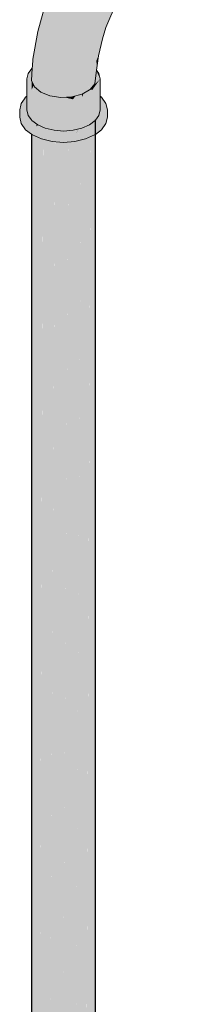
# Model space of a CAD drawing. Header units: millimetres. Extents: x 2 to 902, y -447 to 199.
# Tile 1045 of 1056: x 147.033 to 147.367, y 33.962 to 35.831. Entities that reach past the tile are written whole.
import ezdxf

# ---------------------------------------------------------------- set-up
doc = ezdxf.new("R2010")
doc.units = ezdxf.units.MM
doc.header["$MEASUREMENT"] = 0
doc.layers.add('AF-Condutos', color=4, linetype='Continuous', lineweight=25)
doc.layers.add('AF-Conexões', color=9, linetype='Continuous', lineweight=18)

msp = doc.modelspace()

# ---------------------------------------------------------------- hatches: boundary and pattern name
at = {"layer": 'AF-Condutos', "linetype": 'Continuous'}
for points in [[(147.177, 31.5029), (147.177, 31.5033), (147.177, 35.6405), (147.168, 31.5096), (147.1754, 31.504), (147.168, 31.5096), (147.168, 31.5073), (147.1679, 31.4508), (147.177, 31.4645)], [(147.0555, 31.5024), (147.0554, 31.4682), (147.062, 31.454), (147.078, 31.4426), (147.1007, 31.4359), (147.1007, 31.5364), (147.1007, 31.5726), (147.1007, 35.6119), (147.0785, 31.5417), (147.0784, 31.5197), (147.0784, 31.5415), (147.078, 31.541), (147.078, 31.5194), (147.078, 31.541), (147.0784, 31.5415), (147.078, 35.6186), (147.0622, 31.519), (147.0622, 31.5075), (147.0622, 31.5189), (147.062, 35.63), (147.062, 31.5186), (147.062, 31.5073), (147.062, 31.5186), (147.062, 35.63), (147.0555, 31.5095)], [(147.0554, 35.6131), (147.0554, 31.4682), (147.062, 35.6088), (147.0617, 35.6103), (147.0577, 35.6121), (147.0554, 35.6138)], [(147.1261, 31.4351), (147.1499, 31.4404), (147.1499, 35.6164)], [(147.1502, 31.5152), (147.1499, 31.4404), (147.1679, 31.4508), (147.1679, 31.5074), (147.1679, 31.5097), (147.1679, 35.6268), (147.1503, 31.523)], [(147.1754, 35.612), (147.1679, 35.6087), (147.1679, 35.6064), (147.1679, 31.4508), (147.177, 35.6127), (147.177, 35.6132)], [(147.062, 35.6088), (147.062, 35.6101), (147.0617, 35.6103)], [(147.062, 35.6075), (147.0622, 31.5075), (147.0779, 35.6031), (147.0779, 35.6037), (147.0775, 35.6038), (147.0749, 35.6044), (147.062, 35.6101)], [(147.078, 35.6009), (147.0784, 31.5197), (147.1006, 35.5983), (147.1006, 35.5992), (147.0995, 35.5993), (147.095, 35.5996), (147.078, 35.6037)], [(147.1007, 31.4359), (147.1261, 31.4351), (147.1261, 35.6111)], [(147.126, 35.5972), (147.1261, 35.5987), (147.1165, 35.598), (147.1007, 35.5992), (147.1007, 35.5967), (147.1007, 31.4359)], [(147.1381, 35.5996), (147.1261, 35.5987), (147.1261, 35.5968), (147.1261, 31.4351), (147.1498, 35.6005), (147.1498, 35.6024)], [(147.1678, 35.6067), (147.1678, 35.6087), (147.1582, 35.6044), (147.1499, 35.6024), (147.1499, 35.6007), (147.1499, 31.4404)]]:
    msp.add_hatch(color=151, dxfattribs=at).paths.add_polyline_path(points)
at = {"layer": 'AF-Conexões', "linetype": 'Continuous'}
for points in [[(147.2764, 36.119), (147.276, 36.1188), (147.2623, 36.1097), (147.2227, 36.0762), (147.1949, 36.0478), (147.1711, 36.0193), (147.1489, 35.9887), (147.1158, 35.9309), (147.1442, 35.9783), (147.1158, 35.9309), (147.0953, 35.8912), (147.0781, 35.8454), (147.0677, 35.8087), (147.0581, 35.7561), (147.0573, 35.7424), (147.0571, 35.7396), (147.0589, 35.7422), (147.0599, 35.7435), (147.061, 35.7451), (147.0599, 35.7435), (147.0589, 35.7422), (147.0571, 35.7396), (147.0571, 35.7391), (147.0556, 35.7154), (147.0609, 35.742), (147.0613, 35.7442), (147.0616, 35.746), (147.0613, 35.7442), (147.0609, 35.742), (147.0613, 35.7423), (147.0609, 35.742), (147.0556, 35.7154), (147.0611, 35.7035), (147.0623, 35.743), (147.0761, 35.7326), (147.0633, 35.7438), (147.0623, 35.7446), (147.0624, 35.747), (147.0625, 35.7503), (147.0693, 35.7992), (147.0839, 35.8554), (147.0693, 35.7992), (147.0625, 35.7503), (147.0779, 35.7965), (147.0877, 35.8404), (147.1012, 35.885), (147.1252, 35.9257), (147.1477, 35.9675), (147.1702, 36.0093), (147.2041, 36.0543), (147.1702, 36.0093), (147.2033, 36.0424), (147.2309, 36.078), (147.2033, 36.0424), (147.1702, 36.0093), (147.1477, 35.9675), (147.1252, 35.9257), (147.1012, 35.885), (147.0877, 35.8404), (147.0779, 35.7965), (147.0625, 35.7503), (147.0623, 35.7446), (147.0633, 35.7438), (147.066, 35.7458), (147.0657, 35.7461), (147.066, 35.7458), (147.0674, 35.7468), (147.0736, 35.7516), (147.0674, 35.7468), (147.066, 35.7458), (147.0633, 35.7438), (147.0761, 35.7326), (147.0794, 35.7522), (147.0802, 35.7565), (147.0794, 35.7522), (147.0993, 35.7291), (147.0892, 35.7565), (147.0873, 35.7618), (147.083, 35.7734), (147.0939, 35.8152), (147.1086, 35.8572), (147.1269, 35.899), (147.1484, 35.9396), (147.1729, 35.9786), (147.1999, 36.0153), (147.229, 36.0491), (147.1999, 36.0153), (147.1729, 35.9786), (147.1484, 35.9396), (147.1269, 35.899), (147.1086, 35.8572), (147.0939, 35.8152), (147.083, 35.7734), (147.0993, 35.7291), (147.0985, 35.7846), (147.117, 35.8233), (147.128, 35.8704), (147.117, 35.8233), (147.0985, 35.7846), (147.0993, 35.7291), (147.0794, 35.7522), (147.0761, 35.7326), (147.0623, 35.743), (147.0611, 35.7035), (147.0733, 35.6935), (147.0719, 35.6946), (147.0642, 35.701), (147.059, 35.6993), (147.0626, 35.7005), (147.0642, 35.701), (147.0631, 35.7019), (147.0611, 35.7035), (147.0599, 35.7061), (147.0594, 35.705), (147.0571, 35.7), (147.0563, 35.6984), (147.0684, 35.6955), (147.0563, 35.6984), (147.0719, 35.6894), (147.076, 35.6887), (147.0719, 35.6894), (147.0818, 35.6837), (147.0774, 35.6885), (147.0727, 35.6937), (147.0774, 35.6885), (147.0796, 35.6882), (147.0774, 35.6885), (147.0818, 35.6837), (147.0855, 35.6834), (147.0798, 35.6881), (147.0855, 35.6834), (147.0967, 35.6825), (147.0995, 35.6827), (147.0967, 35.6825), (147.1013, 35.6822), (147.1, 35.6827), (147.1013, 35.6822), (147.1345, 35.6797), (147.118, 35.6836), (147.0719, 35.6946), (147.1001, 35.6827), (147.0915, 35.6863), (147.0907, 35.6864), (147.1113, 35.6833), (147.1325, 35.6843), (147.1206, 35.7331), (147.1139, 35.7735), (147.1206, 35.7331), (147.1325, 35.6843), (147.1517, 35.6895), (147.1413, 35.7275), (147.1365, 35.7642), (147.1309, 35.8049), (147.1431, 35.8605), (147.1541, 35.909), (147.1754, 35.9514), (147.1541, 35.909), (147.1431, 35.8605), (147.1309, 35.8049), (147.1365, 35.7642), (147.1413, 35.7275), (147.1517, 35.6895), (147.1593, 35.7197), (147.1668, 35.6982), (147.1758, 35.7094), (147.1732, 35.7386), (147.1616, 35.7541), (147.1502, 35.8038), (147.161, 35.8564), (147.171, 35.8934), (147.1995, 35.9378), (147.2092, 35.9866), (147.2319, 36.0258), (147.2092, 35.9866), (147.1995, 35.9378), (147.171, 35.8934), (147.161, 35.8564), (147.1502, 35.8038), (147.1616, 35.7541), (147.1732, 35.7386), (147.1777, 35.75), (147.1826, 35.7625), (147.1824, 35.7665), (147.1818, 35.7815), (147.1748, 35.8026), (147.1688, 35.834), (147.1748, 35.8026), (147.1818, 35.7815), (147.1905, 35.8156), (147.1973, 35.8466), (147.1831, 35.8712), (147.1973, 35.8466), (147.2106, 35.8827), (147.2108, 35.9077), (147.2106, 35.8827), (147.1973, 35.8466), (147.1905, 35.8156), (147.1967, 35.8164), (147.2181, 35.8662), (147.241, 35.9068), (147.2245, 35.8875), (147.2528, 35.9276), (147.2548, 35.9304), (147.2541, 35.93), (147.2329, 35.9155), (147.2348, 35.9497), (147.2424, 35.9808), (147.244, 36.0078), (147.2424, 35.9808), (147.2348, 35.9497), (147.2329, 35.9155), (147.2548, 35.9304), (147.2245, 35.8875), (147.241, 35.9068), (147.2676, 35.9447), (147.2793, 35.9634), (147.2655, 35.9605), (147.265, 35.981), (147.2655, 35.9605), (147.2793, 35.9634), (147.2676, 35.9447), (147.2956, 35.9765), (147.302, 35.9924), (147.2999, 36.012), (147.2723, 36.01), (147.2999, 36.012), (147.302, 35.9924), (147.2956, 35.9765), (147.3281, 36.0062), (147.337, 36.0202), (147.3615, 36.0311), (147.3667, 36.0445), (147.3359, 36.035), (147.3667, 36.0618), (147.3197, 36.0462), (147.2902, 36.0406), (147.3197, 36.0462), (147.3667, 36.0618), (147.3615, 36.0811), (147.3244, 36.0738), (147.3063, 36.0875), (147.2746, 36.0528), (147.2576, 36.0605), (147.2687, 36.0555), (147.2701, 36.0675), (147.2687, 36.0555), (147.2746, 36.0528), (147.3063, 36.0875), (147.2718, 36.0815), (147.3063, 36.0875), (147.2916, 36.1058), (147.2729, 36.0903), (147.2597, 36.0794), (147.2696, 36.1089), (147.2642, 36.0926), (147.2597, 36.0794), (147.2729, 36.0903), (147.2751, 36.1081), (147.2714, 36.1087), (147.2751, 36.1081), (147.2756, 36.1126), (147.2723, 36.1105), (147.2728, 36.1116), (147.2755, 36.1176), (147.2728, 36.1116), (147.2723, 36.1105), (147.2756, 36.1126), (147.2758, 36.1143), (147.2756, 36.1126), (147.2751, 36.1081), (147.2729, 36.0903), (147.2916, 36.1058), (147.3063, 36.0875), (147.3244, 36.0738), (147.3615, 36.0811), (147.3519, 36.1), (147.3389, 36.1162), (147.3241, 36.1278), (147.3092, 36.1333), (147.2962, 36.1321)], [(147.1826, 35.7625), (147.1905, 35.7948), (147.1967, 35.8164), (147.1818, 35.7815)], [(147.1839, 35.7866), (147.1958, 35.8163), (147.1905, 35.8156), (147.182, 35.7823), (147.1818, 35.7815), (147.1946, 35.8116), (147.1946, 35.8117), (147.1958, 35.8163)], [(147.1967, 35.8164), (147.1958, 35.8163), (147.1946, 35.8116)], [(147.1826, 35.7625), (147.1785, 35.752), (147.1802, 35.7442)], [(147.1758, 35.7094), (147.1791, 35.7353), (147.1802, 35.7442), (147.1792, 35.7488), (147.1787, 35.7466), (147.1792, 35.7488), (147.1785, 35.752), (147.1779, 35.7437), (147.1776, 35.7375), (147.1779, 35.7437), (147.1767, 35.7386), (147.1779, 35.7437), (147.1785, 35.752), (147.1745, 35.7418), (147.1749, 35.7313), (147.1745, 35.7418), (147.1732, 35.7386), (147.1741, 35.7282)], [(147.0483, 35.6866), (147.0482, 35.689), (147.047, 35.7185), (147.047, 35.6873), (147.047, 35.6856), (147.047, 35.6596), (147.0494, 35.6493), (147.0554, 35.6919), (147.0563, 35.6984), (147.0556, 35.6993), (147.0537, 35.6966), (147.0494, 35.6906), (147.0494, 35.6874), (147.0494, 35.6906), (147.0537, 35.6966), (147.0556, 35.6993), (147.0494, 35.7081), (147.0484, 35.6893), (147.0494, 35.7081), (147.0563, 35.6984), (147.0493, 35.7288), (147.047, 35.7185), (147.0482, 35.689)], [(147.0563, 35.7385), (147.0493, 35.7288), (147.0549, 35.7043), (147.0563, 35.6984), (147.0563, 35.7267), (147.0568, 35.7344), (147.0571, 35.739)], [(147.185, 35.7208), (147.1789, 35.7339), (147.1759, 35.7098), (147.1758, 35.7094), (147.1706, 35.7029), (147.1756, 35.7079), (147.1861, 35.7185)], [(147.1791, 35.7353), (147.1789, 35.7339), (147.1861, 35.7185), (147.1837, 35.7288)], [(147.185, 35.6864), (147.1848, 35.6895), (147.1837, 35.7081), (147.1837, 35.69), (147.1837, 35.7081), (147.182, 35.6908), (147.182, 35.6907), (147.1837, 35.6874), (147.182, 35.6907), (147.182, 35.6908), (147.1818, 35.6889), (147.1818, 35.6888), (147.1818, 35.6889), (147.177, 35.6419), (147.1768, 35.6396), (147.177, 35.6399), (147.1837, 35.6492), (147.1861, 35.6596), (147.1861, 35.6856), (147.1861, 35.6889), (147.1861, 35.7185), (147.1851, 35.6894), (147.1861, 35.7185), (147.1708, 35.6971), (147.1681, 35.699), (147.1677, 35.6993), (147.168, 35.6989), (147.1677, 35.6993), (147.1672, 35.6988), (147.1668, 35.6982), (147.1672, 35.6984), (147.1674, 35.6986), (147.1672, 35.6984), (147.17, 35.696), (147.1672, 35.6984), (147.1668, 35.6982), (147.1658, 35.7009), (147.1593, 35.7197), (147.1563, 35.708), (147.155, 35.7027), (147.1517, 35.6895), (147.1661, 35.6978), (147.1657, 35.6976), (147.1663, 35.6977), (147.1657, 35.6976), (147.1646, 35.697), (147.1549, 35.6914), (147.1513, 35.6837), (147.1657, 35.6968), (147.1513, 35.6837), (147.1571, 35.6862), (147.1657, 35.69), (147.167, 35.6974), (147.1657, 35.69), (147.1712, 35.6955), (147.172, 35.6963), (147.1712, 35.6955), (147.1657, 35.69), (147.1723, 35.695), (147.1657, 35.69), (147.1513, 35.6837), (147.1515, 35.6895), (147.1392, 35.6862), (147.1345, 35.6797), (147.0818, 35.6837), (147.0563, 35.6984), (147.0674, 35.69), (147.0601, 35.6955), (147.0563, 35.6984), (147.0563, 35.6926), (147.0563, 35.6984), (147.0562, 35.6926), (147.0554, 35.6408), (147.0563, 35.6396), (147.0674, 35.6312), (147.0818, 35.6249), (147.0985, 35.6797), (147.1166, 35.6783), (147.0985, 35.6797), (147.0818, 35.6249), (147.0985, 35.6209), (147.1166, 35.6195), (147.1034, 35.6205), (147.1021, 35.6206), (147.092, 35.6203), (147.1038, 35.6185), (147.1166, 35.6165), (147.1279, 35.6186), (147.1259, 35.6188), (147.1279, 35.6186), (147.1438, 35.6216), (147.1439, 35.6216), (147.1441, 35.6216), (147.1442, 35.6217), (147.1454, 35.6234), (147.1452, 35.6234), (147.1386, 35.6218), (147.1369, 35.6214), (147.1345, 35.6209), (147.1513, 35.6249), (147.1657, 35.6312), (147.1768, 35.6396), (147.1768, 35.6926), (147.176, 35.6933), (147.1729, 35.6948), (147.176, 35.6933), (147.1754, 35.6936), (147.173, 35.6955), (147.1754, 35.6936), (147.176, 35.6933), (147.176, 35.6934), (147.176, 35.6933), (147.1768, 35.6926), (147.1768, 35.6396), (147.1818, 35.6889), (147.1768, 35.693), (147.1818, 35.6889), (147.1804, 35.6914), (147.1768, 35.6984), (147.1804, 35.6914), (147.1818, 35.6889), (147.182, 35.6908), (147.1837, 35.7081), (147.1848, 35.6895)], [(147.0563, 35.6984), (147.0599, 35.7061), (147.0563, 35.7139)], [(147.1706, 35.7029), (147.1678, 35.6994), (147.1677, 35.6993), (147.1681, 35.699), (147.1683, 35.6991), (147.1681, 35.699), (147.1708, 35.6971), (147.175, 35.703), (147.1861, 35.7185)], [(147.0494, 35.6493), (147.0554, 35.6408), (147.0563, 35.6984), (147.0554, 35.692)], [(147.1544, 35.6902), (147.1549, 35.6914), (147.1523, 35.6899), (147.1517, 35.6895), (147.1523, 35.6897), (147.1517, 35.6895), (147.1515, 35.6895), (147.1515, 35.6894), (147.1513, 35.6837)], [(147.047, 35.6856), (147.0444, 35.6837), (147.0422, 35.6806), (147.0361, 35.6721), (147.0354, 35.6688), (147.0333, 35.6596), (147.0368, 35.6668), (147.0333, 35.6596), (147.0333, 35.646), (147.0361, 35.6336), (147.0361, 35.6472), (147.0361, 35.6336), (147.0444, 35.622), (147.0554, 35.6138), (147.0554, 35.625), (147.0554, 35.6138), (147.0577, 35.6121), (147.0749, 35.6044), (147.095, 35.5996), (147.1165, 35.6116), (147.095, 35.6132), (147.1165, 35.6116), (147.0749, 35.618), (147.1165, 35.6116), (147.095, 35.5996), (147.1165, 35.598), (147.1381, 35.5996), (147.1582, 35.6044), (147.1754, 35.612), (147.177, 35.6132), (147.177, 35.6149), (147.177, 35.6132), (147.1887, 35.622), (147.1887, 35.6356), (147.177, 35.6268), (147.1887, 35.6356), (147.1887, 35.622), (147.197, 35.6336), (147.1998, 35.646), (147.1998, 35.6596), (147.197, 35.6721), (147.1887, 35.6837), (147.197, 35.6472), (147.177, 35.6272), (147.1754, 35.6256), (147.177, 35.6272), (147.197, 35.6472), (147.177, 35.6322), (147.1582, 35.618), (147.1381, 35.6132), (147.0577, 35.6257), (147.0642, 35.6285), (147.0644, 35.629), (147.0637, 35.6292), (147.0619, 35.6296), (147.0637, 35.6292), (147.0644, 35.629), (147.066, 35.6318), (147.0628, 35.6305), (147.0611, 35.6298), (147.0554, 35.6274), (147.0444, 35.6356), (147.0376, 35.6657), (147.0426, 35.6786), (147.0376, 35.6657), (147.0444, 35.6356), (147.0463, 35.6535), (147.044, 35.6567), (147.0463, 35.6535), (147.0437, 35.6742), (147.0463, 35.6535), (147.0444, 35.6356), (147.047, 35.6468), (147.048, 35.6512), (147.047, 35.6526), (147.048, 35.6512), (147.0469, 35.6466), (147.0501, 35.6442), (147.0469, 35.6466), (147.0456, 35.6409), (147.0444, 35.6356), (147.048, 35.6329), (147.0554, 35.6274), (147.0541, 35.6315), (147.0554, 35.6274), (147.0554, 35.6312), (147.0519, 35.6381), (147.0501, 35.6389), (147.0515, 35.6397), (147.0506, 35.6439), (147.0515, 35.6397), (147.0518, 35.6429), (147.0515, 35.6397), (147.0541, 35.6412), (147.0501, 35.6389), (147.0519, 35.6381), (147.0554, 35.6312), (147.0554, 35.6274), (147.0611, 35.6298), (147.0557, 35.6311), (147.0554, 35.6365), (147.0557, 35.6311), (147.0611, 35.6298), (147.0628, 35.6305), (147.0561, 35.6363), (147.0628, 35.6305), (147.066, 35.6319), (147.0599, 35.6346), (147.066, 35.6319), (147.1861, 35.6828), (147.0563, 35.6396), (147.0554, 35.6393), (147.0561, 35.6397), (147.0554, 35.6402), (147.0551, 35.6405), (147.0554, 35.6402), (147.0561, 35.6397), (147.0562, 35.6397), (147.0554, 35.6408), (147.0548, 35.6416), (147.052, 35.6455), (147.0494, 35.6493), (147.0484, 35.6533), (147.047, 35.6596), (147.047, 35.6788), (147.047, 35.683)], [(147.1416, 35.6848), (147.1325, 35.6843), (147.1282, 35.6832), (147.0554, 35.6393), (147.0773, 35.6466), (147.0791, 35.6476)], [(147.1392, 35.6862), (147.1325, 35.6843), (147.118, 35.6836), (147.1242, 35.6821), (147.1345, 35.6797), (147.1381, 35.6846)], [(147.1887, 35.6837), (147.1861, 35.6826), (147.1861, 35.6826), (147.1861, 35.6801), (147.1861, 35.6782), (147.1861, 35.6724), (147.1861, 35.6596), (147.1837, 35.6492), (147.1818, 35.6465), (147.1814, 35.643), (147.1818, 35.6465), (147.1796, 35.6434), (147.1791, 35.6428), (147.177, 35.6399), (147.1768, 35.6396), (147.177, 35.6397), (147.1788, 35.6411), (147.1791, 35.6413), (147.1804, 35.6423), (147.1791, 35.6413), (147.1788, 35.6411), (147.1781, 35.6367), (147.1786, 35.637), (147.1804, 35.6377), (147.1808, 35.6379), (147.1804, 35.6377), (147.1786, 35.637), (147.1781, 35.6367), (147.1788, 35.6411), (147.177, 35.6397), (147.1768, 35.6396), (147.1769, 35.6362), (147.177, 35.6363), (147.1769, 35.6362), (147.1768, 35.6396), (147.1767, 35.6395), (147.1657, 35.6312), (147.172, 35.634), (147.1731, 35.6345), (147.1732, 35.6346), (147.1731, 35.6345), (147.172, 35.634), (147.1657, 35.6312), (147.164, 35.6305), (147.1636, 35.6296), (147.1582, 35.618), (147.165, 35.6231), (147.177, 35.6322), (147.1779, 35.6366), (147.177, 35.6322), (147.1804, 35.6347), (147.1812, 35.6381), (147.1825, 35.6439), (147.1812, 35.6381), (147.1854, 35.64), (147.1859, 35.6402), (147.1846, 35.6455), (147.1859, 35.6402), (147.1854, 35.64), (147.1812, 35.6381), (147.1804, 35.6347), (147.1861, 35.639), (147.1861, 35.6403), (147.1861, 35.6466), (147.1861, 35.6526), (147.1861, 35.6466), (147.1861, 35.6403), (147.1861, 35.639), (147.1862, 35.6403), (147.1866, 35.6469), (147.1862, 35.6403), (147.1861, 35.639), (147.1902, 35.6421), (147.197, 35.6472), (147.1916, 35.6507), (147.187, 35.6537), (147.1877, 35.6665), (147.187, 35.6537), (147.1916, 35.6507), (147.1943, 35.6527), (147.1911, 35.6595), (147.1943, 35.6527), (147.1916, 35.6507), (147.197, 35.6472), (147.1955, 35.6537), (147.1934, 35.6628), (147.1901, 35.6772)], [(147.1887, 35.6837), (147.1861, 35.6856), (147.1861, 35.6852), (147.1861, 35.6828), (147.1861, 35.6826)], [(147.0688, 35.6306), (147.0649, 35.6289), (147.0577, 35.6257), (147.0791, 35.6223), (147.092, 35.6203), (147.0892, 35.6216), (147.092, 35.6203), (147.0999, 35.6205), (147.1019, 35.6206), (147.1013, 35.6206), (147.0997, 35.6206), (147.1013, 35.6206), (147.0985, 35.6209), (147.0895, 35.6215), (147.0985, 35.6209), (147.0836, 35.6244), (147.0835, 35.6245), (147.0826, 35.6245), (147.0829, 35.6246), (147.0818, 35.6249)], [(147.0664, 35.632), (147.066, 35.6318), (147.0645, 35.629), (147.0642, 35.6285), (147.0649, 35.6289), (147.0684, 35.6304), (147.0688, 35.6306), (147.0674, 35.6312), (147.0664, 35.632), (147.0662, 35.6318)], [(147.0999, 35.6205), (147.1021, 35.6206), (147.1019, 35.6206)], [(147.1439, 35.6216), (147.1279, 35.6186), (147.1166, 35.6165), (147.1284, 35.6147), (147.1381, 35.6132), (147.1359, 35.618), (147.1381, 35.6132), (147.1412, 35.6176)], [(147.164, 35.6305), (147.1637, 35.6304), (147.1513, 35.6249), (147.1455, 35.6235), (147.1454, 35.6234), (147.1442, 35.6217), (147.1381, 35.6132), (147.1591, 35.6267), (147.153, 35.6253), (147.1591, 35.6267), (147.1381, 35.6132), (147.1434, 35.6145), (147.1582, 35.618), (147.16, 35.6269), (147.1633, 35.6294), (147.16, 35.6269), (147.1625, 35.6275), (147.16, 35.6269), (147.1582, 35.618), (147.1626, 35.6276), (147.1636, 35.6296)], [(147.1413, 35.6176), (147.1441, 35.6216), (147.1439, 35.6216), (147.1412, 35.6176), (147.1381, 35.6132)]]:
    msp.add_hatch(color=161, dxfattribs=at).paths.add_polyline_path(points)

# ---------------------------------------------------------------- linework, layer by layer
at = {"layer": 'AF-Condutos'}
for p, q in [((147.177, 31.5033), (147.177, 35.6405)), ((147.0554, 35.6138), (147.0554, 35.6131)), ((147.0554, 35.6131), (147.0554, 31.4682))]:
    msp.add_line(p, q, dxfattribs=at)
at = {"layer": 'AF-Conexões'}
for p, q in [((147.1967, 35.8164), (147.2181, 35.8662)), ((147.0781, 35.8454), (147.0677, 35.8087)), ((147.0677, 35.8087), (147.0581, 35.7561)), ((147.1905, 35.7948), (147.1967, 35.8164)), ((147.1826, 35.7625), (147.1905, 35.7948)), ((147.1802, 35.7442), (147.1826, 35.7625)), ((147.0581, 35.7561), (147.0573, 35.7424)), ((147.1791, 35.7353), (147.1802, 35.7442)), ((147.0493, 35.7288), (147.047, 35.7185)), ((147.0563, 35.7385), (147.0493, 35.7288)), ((147.0571, 35.7391), (147.0556, 35.7154)), ((147.0573, 35.7424), (147.0571, 35.7396)), ((147.0571, 35.7396), (147.0571, 35.7391)), ((147.1758, 35.7094), (147.1791, 35.7353)), ((147.1837, 35.7288), (147.1791, 35.7353)), ((147.1861, 35.7185), (147.1837, 35.7288)), ((147.047, 35.7185), (147.047, 35.6873)), ((147.0556, 35.7154), (147.0611, 35.7035)), ((147.1668, 35.6982), (147.1758, 35.7094)), ((147.1861, 35.6889), (147.1861, 35.7185)), ((147.047, 35.6873), (147.047, 35.6856)), ((147.0611, 35.7035), (147.0733, 35.6935)), ((147.0733, 35.6935), (147.0907, 35.6864)), ((147.1325, 35.6843), (147.1517, 35.6895)), ((147.1517, 35.6895), (147.1661, 35.6978)), ((147.1661, 35.6978), (147.1668, 35.6982)), ((147.1861, 35.6856), (147.1861, 35.6889)), ((147.0354, 35.6688), (147.0333, 35.6596)), ((147.0361, 35.6721), (147.0354, 35.6688)), ((147.0422, 35.6806), (147.0361, 35.6721)), ((147.0444, 35.6837), (147.0422, 35.6806)), ((147.047, 35.6856), (147.0444, 35.6837)), ((147.047, 35.6856), (147.047, 35.6596)), ((147.0907, 35.6864), (147.1113, 35.6833)), ((147.1113, 35.6833), (147.1325, 35.6843)), ((147.1861, 35.6596), (147.1861, 35.6856)), ((147.1887, 35.6837), (147.1861, 35.6856)), ((147.197, 35.6721), (147.1887, 35.6837)), ((147.1998, 35.6596), (147.197, 35.6721)), ((147.0333, 35.6596), (147.0333, 35.646)), ((147.047, 35.6596), (147.0494, 35.6493)), ((147.0494, 35.6493), (147.0554, 35.6408)), ((147.177, 35.6399), (147.1837, 35.6492)), ((147.1837, 35.6492), (147.1861, 35.6596)), ((147.1998, 35.646), (147.1998, 35.6596)), ((147.0333, 35.646), (147.0361, 35.6336)), ((147.0361, 35.6336), (147.0444, 35.622)), ((147.0554, 35.6408), (147.0563, 35.6396)), ((147.0563, 35.6396), (147.0674, 35.6312)), ((147.0674, 35.6312), (147.0818, 35.6249)), ((147.1513, 35.6249), (147.1657, 35.6312)), ((147.1657, 35.6312), (147.1768, 35.6396)), ((147.1768, 35.6396), (147.177, 35.6399)), ((147.1887, 35.622), (147.197, 35.6336)), ((147.197, 35.6336), (147.1998, 35.646)), ((147.0444, 35.622), (147.0554, 35.6138)), ((147.0554, 35.6138), (147.0577, 35.6121)), ((147.0577, 35.6121), (147.0749, 35.6044)), ((147.0818, 35.6249), (147.0985, 35.6209)), ((147.0985, 35.6209), (147.1166, 35.6195)), ((147.1166, 35.6195), (147.1345, 35.6209)), ((147.1345, 35.6209), (147.1513, 35.6249)), ((147.1582, 35.6044), (147.1754, 35.612)), ((147.1754, 35.612), (147.177, 35.6132)), ((147.177, 35.6132), (147.1887, 35.622)), ((147.0749, 35.6044), (147.095, 35.5996)), ((147.095, 35.5996), (147.1165, 35.598)), ((147.1165, 35.598), (147.1381, 35.5996)), ((147.1381, 35.5996), (147.1582, 35.6044))]:
    msp.add_line(p, q, dxfattribs=at)

doc.saveas('drawing.dxf')
